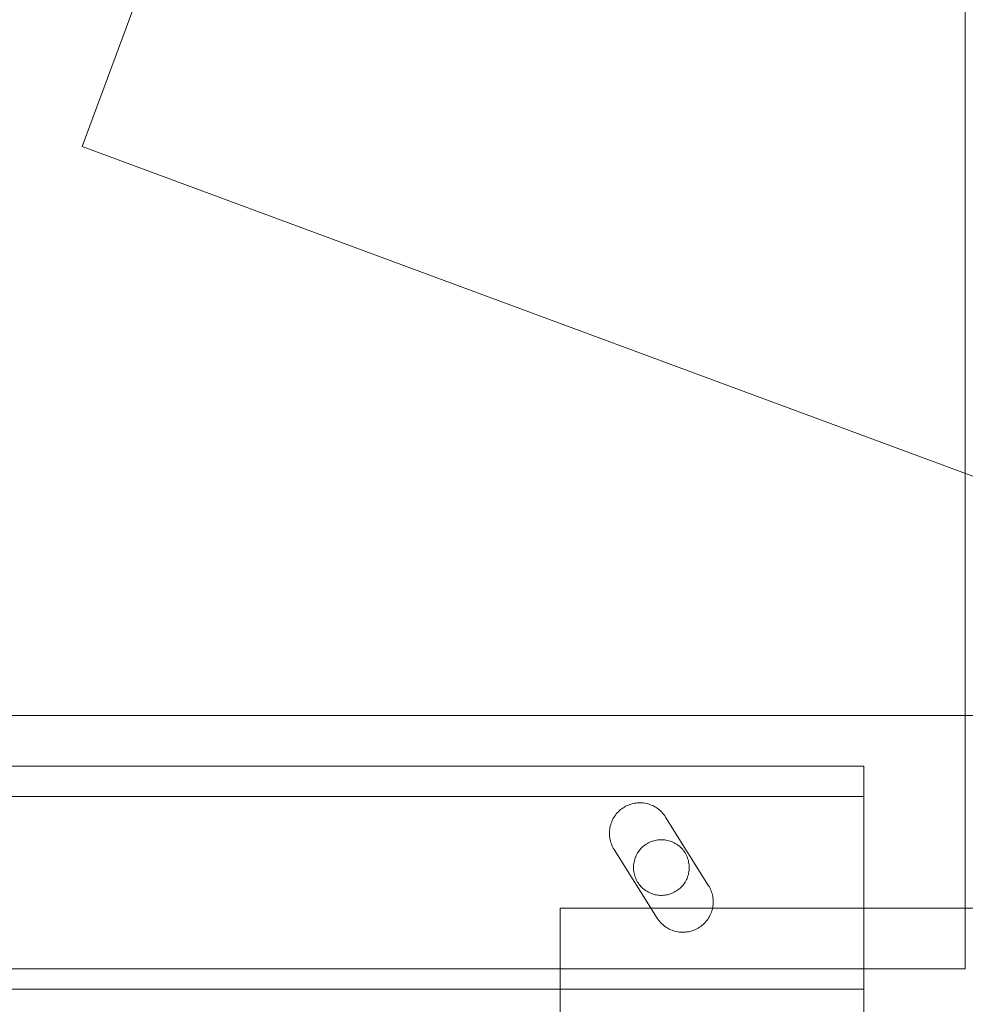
# Model space of a CAD drawing. Header units: millimetres. Extents: x -4395 to 65662, y -65530 to 6847.
# Tile 771 of 1034: x 26607 to 26700, y -18208 to -18111. Entities that reach past the tile are written whole.
import ezdxf

# ---------------------------------------------------------------- set-up
doc = ezdxf.new("R2010")
doc.units = ezdxf.units.MM
doc.layers.add('superior_C05', color=7, linetype='Continuous', lineweight=0)
doc.layers.add('superior_C06', color=7, linetype='Continuous', lineweight=0)

msp = doc.modelspace()

# ---------------------------------------------------------------- linework, layer by layer
at = {"layer": 'superior_C05'}
for p, q in [((26700.067, -18205), (26700.067, -17755)), ((24250.067, -18180), (26750.067, -18180)), ((24310.067, -18185), (26690.067, -18185)), ((26690.067, -18210), (26690.067, -18185)), ((26690.067, -18185), (26690.067, -18188)), ((24310.067, -18188), (26690.067, -18188)), ((26690.067, -18188), (26690.067, -18207)), ((26690.067, -18205), (26690.067, -18188)), ((26666.286, -18189.11), (26666.163, -18189.196)), ((26666.413, -18189.031), (26666.286, -18189.11)), ((26666.543, -18188.957), (26666.413, -18189.031)), ((26666.677, -18188.891), (26666.543, -18188.957)), ((26666.814, -18188.831), (26666.677, -18188.891)), ((26666.954, -18188.779), (26666.814, -18188.831)), ((26667.097, -18188.733), (26666.954, -18188.779)), ((26667.241, -18188.694), (26667.097, -18188.733)), ((26667.388, -18188.663), (26667.241, -18188.694)), ((26667.535, -18188.639), (26667.388, -18188.663)), ((26667.684, -18188.622), (26667.535, -18188.639)), ((26667.833, -18188.613), (26667.684, -18188.622)), ((26667.983, -18188.611), (26667.833, -18188.613)), ((26668.132, -18188.617), (26667.983, -18188.611)), ((26668.281, -18188.63), (26668.132, -18188.617)), ((26668.429, -18188.651), (26668.281, -18188.63)), ((26668.576, -18188.679), (26668.429, -18188.651)), ((26668.722, -18188.714), (26668.576, -18188.679)), ((26668.865, -18188.757), (26668.722, -18188.714)), ((26669.006, -18188.806), (26668.865, -18188.757)), ((26669.145, -18188.863), (26669.006, -18188.806)), ((26669.28, -18188.926), (26669.145, -18188.863)), ((26669.412, -18188.996), (26669.28, -18188.926)), ((26669.541, -18189.072), (26669.412, -18188.996)), ((26669.666, -18189.155), (26669.541, -18189.072)), ((26669.786, -18189.244), (26669.666, -18189.155)), ((26665.365, -18190.076), (26665.292, -18190.207)), ((26665.445, -18189.95), (26665.365, -18190.076)), ((26665.53, -18189.827), (26665.445, -18189.95)), ((26665.622, -18189.709), (26665.53, -18189.827)), ((26665.72, -18189.596), (26665.622, -18189.709)), ((26665.823, -18189.488), (26665.72, -18189.596)), ((26665.932, -18189.385), (26665.823, -18189.488)), ((26666.045, -18189.287), (26665.932, -18189.385)), ((26666.163, -18189.196), (26666.045, -18189.287)), ((26669.902, -18189.339), (26669.786, -18189.244)), ((26670.012, -18189.44), (26669.902, -18189.339)), ((26670.118, -18189.545), (26670.012, -18189.44)), ((26670.218, -18189.656), (26670.118, -18189.545)), ((26670.313, -18189.772), (26670.218, -18189.656)), ((26670.402, -18189.893), (26670.313, -18189.772)), ((26670.484, -18190.017), (26670.402, -18189.893)), ((26670.484, -18190.017), (26674.734, -18196.795)), ((26664.995, -18191.051), (26664.971, -18191.198)), ((26665.027, -18190.904), (26664.995, -18191.051)), ((26665.066, -18190.76), (26665.027, -18190.904)), ((26665.112, -18190.618), (26665.066, -18190.76)), ((26665.165, -18190.478), (26665.112, -18190.618)), ((26665.225, -18190.341), (26665.165, -18190.478)), ((26665.292, -18190.207), (26665.225, -18190.341)), ((26664.945, -18191.496), (26664.943, -18191.646)), ((26664.943, -18191.646), (26664.948, -18191.795)), ((26664.954, -18191.347), (26664.945, -18191.496)), ((26664.948, -18191.795), (26664.961, -18191.944)), ((26664.971, -18191.198), (26664.954, -18191.347)), ((26664.961, -18191.944), (26664.981, -18192.092)), ((26664.981, -18192.092), (26665.009, -18192.239)), ((26665.009, -18192.239), (26665.044, -18192.385)), ((26665.044, -18192.385), (26665.086, -18192.528)), ((26665.086, -18192.528), (26665.135, -18192.67)), ((26665.135, -18192.67), (26665.192, -18192.808)), ((26665.192, -18192.808), (26665.255, -18192.944)), ((26665.255, -18192.944), (26665.325, -18193.076)), ((26668.147, -18193.031), (26668.052, -18193.13)), ((26668.248, -18192.938), (26668.147, -18193.031)), ((26668.353, -18192.85), (26668.248, -18192.938)), ((26668.462, -18192.767), (26668.353, -18192.85)), ((26668.575, -18192.69), (26668.462, -18192.767)), ((26668.692, -18192.618), (26668.575, -18192.69)), ((26668.813, -18192.553), (26668.692, -18192.618)), ((26668.936, -18192.493), (26668.813, -18192.553)), ((26669.063, -18192.44), (26668.936, -18192.493)), ((26669.192, -18192.393), (26669.063, -18192.44)), ((26669.323, -18192.353), (26669.192, -18192.393)), ((26669.456, -18192.319), (26669.323, -18192.353)), ((26669.59, -18192.292), (26669.456, -18192.319)), ((26669.726, -18192.271), (26669.59, -18192.292)), ((26669.862, -18192.258), (26669.726, -18192.271)), ((26669.999, -18192.251), (26669.862, -18192.258)), ((26670.136, -18192.251), (26669.999, -18192.251)), ((26670.273, -18192.258), (26670.136, -18192.251)), ((26670.409, -18192.271), (26670.273, -18192.258)), ((26670.545, -18192.292), (26670.409, -18192.271)), ((26670.679, -18192.319), (26670.545, -18192.292)), ((26670.812, -18192.353), (26670.679, -18192.319)), ((26670.943, -18192.393), (26670.812, -18192.353)), ((26671.072, -18192.44), (26670.943, -18192.393)), ((26671.199, -18192.493), (26671.072, -18192.44)), ((26671.322, -18192.553), (26671.199, -18192.493)), ((26671.442, -18192.618), (26671.322, -18192.553)), ((26671.559, -18192.69), (26671.442, -18192.618)), ((26671.673, -18192.767), (26671.559, -18192.69)), ((26671.782, -18192.85), (26671.673, -18192.767)), ((26671.887, -18192.938), (26671.782, -18192.85)), ((26671.988, -18193.031), (26671.887, -18192.938)), ((26672.083, -18193.13), (26671.988, -18193.031)), ((26665.401, -18193.205), (26665.325, -18193.076)), ((26669.651, -18199.983), (26665.401, -18193.205)), ((26667.533, -18193.932), (26667.483, -18194.059)), ((26667.59, -18193.807), (26667.533, -18193.932)), ((26667.652, -18193.685), (26667.59, -18193.807)), ((26667.721, -18193.566), (26667.652, -18193.685)), ((26667.795, -18193.451), (26667.721, -18193.566)), ((26667.875, -18193.34), (26667.795, -18193.451)), ((26667.961, -18193.232), (26667.875, -18193.34)), ((26668.052, -18193.13), (26667.961, -18193.232)), ((26672.174, -18193.232), (26672.083, -18193.13)), ((26672.26, -18193.34), (26672.174, -18193.232)), ((26672.34, -18193.451), (26672.26, -18193.34)), ((26672.414, -18193.566), (26672.34, -18193.451)), ((26672.483, -18193.685), (26672.414, -18193.566)), ((26672.545, -18193.807), (26672.483, -18193.685)), ((26672.602, -18193.932), (26672.545, -18193.807)), ((26672.652, -18194.059), (26672.602, -18193.932)), ((26667.321, -18194.863), (26667.317, -18195)), ((26667.317, -18195), (26667.321, -18195.137)), ((26667.331, -18194.726), (26667.321, -18194.863)), ((26667.348, -18194.59), (26667.331, -18194.726)), ((26667.372, -18194.455), (26667.348, -18194.59)), ((26667.403, -18194.321), (26667.372, -18194.455)), ((26667.44, -18194.189), (26667.403, -18194.321)), ((26667.483, -18194.059), (26667.44, -18194.189)), ((26672.695, -18194.189), (26672.652, -18194.059)), ((26672.732, -18194.321), (26672.695, -18194.189)), ((26672.763, -18194.455), (26672.732, -18194.321)), ((26672.787, -18194.59), (26672.763, -18194.455)), ((26672.804, -18194.726), (26672.787, -18194.59)), ((26672.814, -18194.863), (26672.804, -18194.726)), ((26672.817, -18195), (26672.814, -18194.863)), ((26672.817, -18195), (26672.814, -18195.137)), ((26667.321, -18195.137), (26667.331, -18195.274)), ((26667.331, -18195.274), (26667.348, -18195.41)), ((26667.348, -18195.41), (26667.372, -18195.545)), ((26667.372, -18195.545), (26667.403, -18195.679)), ((26667.403, -18195.679), (26667.44, -18195.811)), ((26667.44, -18195.811), (26667.483, -18195.941)), ((26667.483, -18195.941), (26667.533, -18196.068)), ((26672.602, -18196.068), (26672.652, -18195.941)), ((26672.652, -18195.941), (26672.695, -18195.811)), ((26672.695, -18195.811), (26672.732, -18195.679)), ((26672.732, -18195.679), (26672.763, -18195.545)), ((26672.763, -18195.545), (26672.787, -18195.41)), ((26672.787, -18195.41), (26672.804, -18195.274)), ((26672.804, -18195.274), (26672.814, -18195.137)), ((26667.533, -18196.068), (26667.59, -18196.193)), ((26667.59, -18196.193), (26667.652, -18196.315)), ((26667.652, -18196.315), (26667.721, -18196.434)), ((26667.721, -18196.434), (26667.795, -18196.549)), ((26667.795, -18196.549), (26667.875, -18196.66)), ((26667.875, -18196.66), (26667.961, -18196.768)), ((26667.961, -18196.768), (26668.052, -18196.87)), ((26668.052, -18196.87), (26668.147, -18196.969)), ((26671.988, -18196.969), (26672.083, -18196.87)), ((26672.083, -18196.87), (26672.174, -18196.768)), ((26672.174, -18196.768), (26672.26, -18196.66)), ((26672.26, -18196.66), (26672.34, -18196.549)), ((26672.34, -18196.549), (26672.414, -18196.434)), ((26672.414, -18196.434), (26672.483, -18196.315)), ((26672.483, -18196.315), (26672.545, -18196.193)), ((26672.545, -18196.193), (26672.602, -18196.068)), ((26674.734, -18196.795), (26674.806, -18196.915)), ((26674.872, -18197.039), (26674.806, -18196.915)), ((26668.147, -18196.969), (26668.248, -18197.062)), ((26668.248, -18197.062), (26668.353, -18197.15)), ((26668.353, -18197.15), (26668.462, -18197.233)), ((26668.462, -18197.233), (26668.575, -18197.31)), ((26668.575, -18197.31), (26668.692, -18197.382)), ((26668.692, -18197.382), (26668.813, -18197.447)), ((26668.813, -18197.447), (26668.936, -18197.507)), ((26668.936, -18197.507), (26669.063, -18197.56)), ((26669.063, -18197.56), (26669.192, -18197.607)), ((26669.192, -18197.607), (26669.323, -18197.647)), ((26669.323, -18197.647), (26669.456, -18197.681)), ((26669.456, -18197.681), (26669.59, -18197.708)), ((26669.59, -18197.708), (26669.726, -18197.729)), ((26669.726, -18197.729), (26669.862, -18197.742)), ((26669.862, -18197.742), (26669.999, -18197.749)), ((26669.999, -18197.749), (26670.136, -18197.749)), ((26670.136, -18197.749), (26670.273, -18197.742)), ((26670.273, -18197.742), (26670.409, -18197.729)), ((26670.409, -18197.729), (26670.545, -18197.708)), ((26670.545, -18197.708), (26670.679, -18197.681)), ((26670.679, -18197.681), (26670.812, -18197.647)), ((26670.812, -18197.647), (26670.943, -18197.607)), ((26670.943, -18197.607), (26671.072, -18197.56)), ((26671.072, -18197.56), (26671.199, -18197.507)), ((26671.199, -18197.507), (26671.322, -18197.447)), ((26671.322, -18197.447), (26671.442, -18197.382)), ((26671.442, -18197.382), (26671.559, -18197.31)), ((26671.559, -18197.31), (26671.673, -18197.233)), ((26671.673, -18197.233), (26671.782, -18197.15)), ((26671.782, -18197.15), (26671.887, -18197.062)), ((26671.887, -18197.062), (26671.988, -18196.969)), ((26674.932, -18197.165), (26674.872, -18197.039)), ((26674.986, -18197.295), (26674.932, -18197.165)), ((26675.034, -18197.426), (26674.986, -18197.295)), ((26675.076, -18197.56), (26675.034, -18197.426)), ((26675.111, -18197.695), (26675.076, -18197.56)), ((26675.14, -18197.832), (26675.111, -18197.695)), ((26675.163, -18197.97), (26675.14, -18197.832)), ((26675.133, -18198.981), (26675.159, -18198.834)), ((26675.159, -18198.834), (26675.178, -18198.686)), ((26675.179, -18198.109), (26675.163, -18197.97)), ((26675.178, -18198.686), (26675.189, -18198.538)), ((26675.189, -18198.249), (26675.179, -18198.109)), ((26675.192, -18198.389), (26675.189, -18198.249)), ((26675.189, -18198.538), (26675.192, -18198.389)), ((26660.067, -18259), (26660.067, -18199)), ((26660.067, -18199), (26840.067, -18199)), ((26674.756, -18199.947), (26674.83, -18199.818)), ((26674.83, -18199.818), (26674.898, -18199.685)), ((26674.898, -18199.685), (26674.959, -18199.549)), ((26674.959, -18199.549), (26675.013, -18199.411)), ((26675.013, -18199.411), (26675.06, -18199.269)), ((26675.06, -18199.269), (26675.1, -18199.126)), ((26675.1, -18199.126), (26675.133, -18198.981)), ((26669.651, -18199.983), (26669.733, -18200.107)), ((26669.733, -18200.107), (26669.821, -18200.227)), ((26669.821, -18200.227), (26669.915, -18200.342)), ((26669.915, -18200.342), (26670.015, -18200.453)), ((26670.015, -18200.453), (26670.12, -18200.558)), ((26670.12, -18200.558), (26670.23, -18200.658)), ((26670.23, -18200.658), (26670.345, -18200.753)), ((26670.345, -18200.753), (26670.465, -18200.842)), ((26673.831, -18200.902), (26673.954, -18200.817)), ((26673.954, -18200.817), (26674.072, -18200.727)), ((26674.072, -18200.727), (26674.186, -18200.631)), ((26674.186, -18200.631), (26674.295, -18200.529)), ((26674.295, -18200.529), (26674.398, -18200.422)), ((26674.398, -18200.422), (26674.497, -18200.31)), ((26674.497, -18200.31), (26674.589, -18200.193)), ((26674.589, -18200.193), (26674.676, -18200.072)), ((26674.676, -18200.072), (26674.756, -18199.947)), ((26670.465, -18200.842), (26670.589, -18200.924)), ((26670.589, -18200.924), (26670.717, -18201.001)), ((26670.717, -18201.001), (26670.848, -18201.071)), ((26670.848, -18201.071), (26670.983, -18201.134)), ((26670.983, -18201.134), (26671.121, -18201.191)), ((26671.121, -18201.191), (26671.261, -18201.241)), ((26671.261, -18201.241), (26671.404, -18201.283)), ((26671.404, -18201.283), (26671.548, -18201.319)), ((26671.548, -18201.319), (26671.694, -18201.347)), ((26671.694, -18201.347), (26671.842, -18201.368)), ((26671.842, -18201.368), (26671.99, -18201.382)), ((26671.99, -18201.382), (26672.139, -18201.388)), ((26672.139, -18201.388), (26672.288, -18201.387)), ((26672.288, -18201.387), (26672.437, -18201.379)), ((26672.437, -18201.379), (26672.585, -18201.363)), ((26672.585, -18201.363), (26672.732, -18201.34)), ((26672.732, -18201.34), (26672.878, -18201.31)), ((26672.878, -18201.31), (26673.022, -18201.272)), ((26673.022, -18201.272), (26673.164, -18201.227)), ((26673.164, -18201.227), (26673.303, -18201.176)), ((26673.303, -18201.176), (26673.44, -18201.117)), ((26673.44, -18201.117), (26673.574, -18201.052)), ((26673.574, -18201.052), (26673.705, -18200.98)), ((26673.705, -18200.98), (26673.831, -18200.902)), ((24300.067, -18205), (26700.067, -18205)), ((24310.067, -18205), (26690.067, -18205)), ((26100.817, -18205), (26700.067, -18205)), ((24310.067, -18207), (26690.067, -18207))]:
    msp.add_line(p, q, dxfattribs=at)
at = {"layer": 'superior_C06'}
for p, q in [((26612.9, -18123.827), (26675.417, -17955.032)), ((26781.695, -18186.343), (26612.9, -18123.827))]:
    msp.add_line(p, q, dxfattribs=at)

doc.saveas('drawing.dxf')
